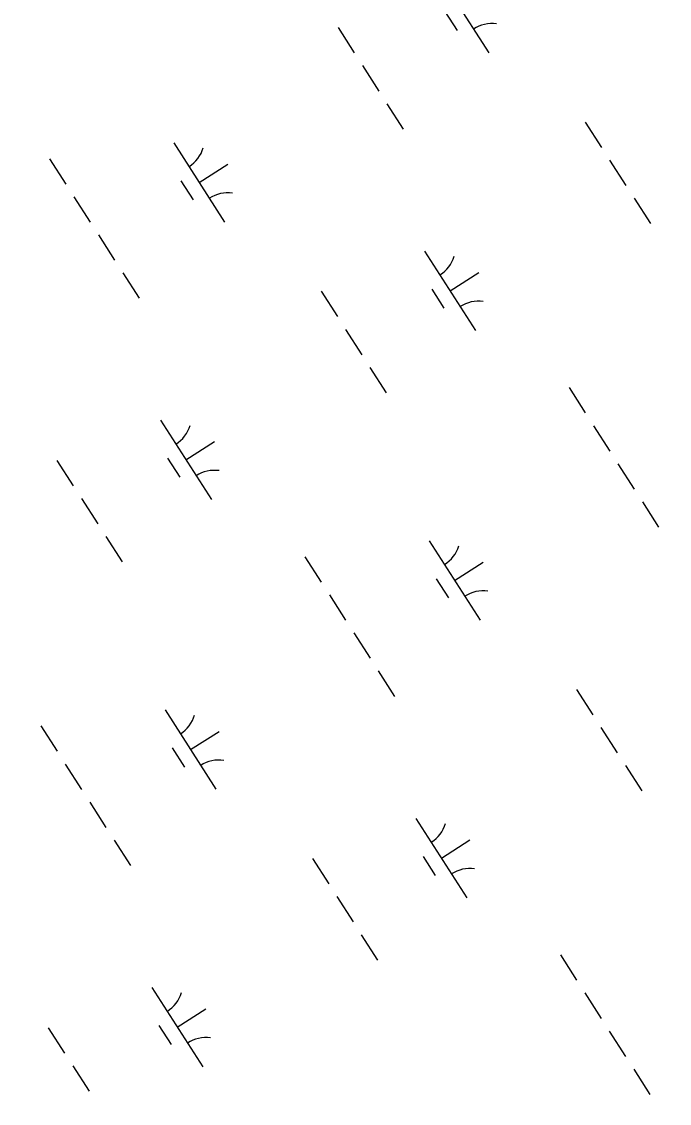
# Model space of a CAD drawing. Extents: x 3962991 to 3983549, y 181631 to 204078.
# Drawn here: x 3973389 to 3973733, y 197608 to 198182 of the extents above; entities that cross this region are included whole.
import ezdxf

# ---------------------------------------------------------------- set-up
doc = ezdxf.new("R2010")
doc.units = 0
for name, color, linetype in [('V-ANNO-MASK', 7, 'Continuous'), ('V-GRID-MAJR', 7, 'Continuous'), ('V-TOPO-GNAM-IDEN', 7, 'Continuous'), ('V-WETL-SWMP', 7, 'Continuous')]:
    doc.layers.add(name, color=color, linetype=linetype)

msp = doc.modelspace()

# ---------------------------------------------------------------- linework, layer by layer
at = {"layer": 'V-GRID-MAJR'}
msp.add_spline([(3973536.44, 185784.12), (3973487.19, 188388.71), (3973372.59, 194448.65), (3973258, 200508.57), (3973228.23, 202082.7)], degree=3, dxfattribs=at)
at = {"layer": 'V-WETL-SWMP'}
for p, q in [((3973609.97, 198207.15), (3973636.95, 198165.05)), ((3973613.73, 198186.99), (3973620.2, 198176.89)), ((3973557.04, 198178.47), (3973565.67, 198165)), ((3973569.99, 198158.26), (3973578.63, 198144.79)), ((3973582.94, 198138.06), (3973591.58, 198124.59)), ((3973688.09, 198128.31), (3973696.72, 198114.84)), ((3973469.93, 198117.37), (3973496.92, 198075.28)), ((3973404.05, 198108.9), (3973412.69, 198095.43)), ((3973483.43, 198096.33), (3973498.58, 198106.04)), ((3973701.04, 198108.1), (3973709.67, 198094.63)), ((3973473.69, 198097.21), (3973480.17, 198087.11)), ((3973417.01, 198088.69), (3973425.64, 198075.23)), ((3973713.99, 198087.9), (3973722.63, 198074.43)), ((3973429.96, 198068.49), (3973438.6, 198055.02)), ((3973602.96, 198059.83), (3973629.94, 198017.74)), ((3973442.91, 198048.29), (3973451.55, 198034.82)), ((3973616.45, 198038.79), (3973631.61, 198048.5)), ((3973548.05, 198038.54), (3973556.69, 198025.07)), ((3973606.72, 198039.67), (3973613.19, 198029.57)), ((3973561.01, 198018.33), (3973569.64, 198004.86)), ((3973573.96, 197998.13), (3973582.6, 197984.66)), ((3973679.53, 197987.41), (3973688.16, 197973.94)), ((3973462.93, 197970.06), (3973489.91, 197927.97)), ((3973692.48, 197967.2), (3973701.12, 197953.73)), ((3973476.42, 197949.01), (3973491.57, 197958.73)), ((3973466.69, 197949.9), (3973473.16, 197939.8)), ((3973408.02, 197948.76), (3973416.66, 197935.29)), ((3973705.43, 197947), (3973714.07, 197933.53)), ((3973420.98, 197928.56), (3973429.61, 197915.09)), ((3973718.39, 197926.79), (3973727.02, 197913.32)), ((3973433.93, 197908.35), (3973442.56, 197894.88)), ((3973605.38, 197906.11), (3973632.36, 197864.01)), ((3973539.5, 197897.63), (3973548.13, 197884.16)), ((3973618.87, 197885.06), (3973634.02, 197894.78)), ((3973609.14, 197885.95), (3973615.61, 197875.85)), ((3973552.45, 197877.43), (3973561.08, 197863.96)), ((3973565.4, 197857.22), (3973574.04, 197843.75)), ((3973578.35, 197837.02), (3973586.99, 197823.55)), ((3973683.5, 197827.27), (3973692.13, 197813.8)), ((3973465.34, 197816.33), (3973492.33, 197774.24)), ((3973399.46, 197807.86), (3973408.1, 197794.39)), ((3973696.45, 197807.06), (3973705.08, 197793.59)), ((3973478.84, 197795.29), (3973493.99, 197805)), ((3973469.1, 197796.17), (3973475.58, 197786.07)), ((3973412.42, 197787.66), (3973421.05, 197774.19)), ((3973709.4, 197786.86), (3973718.04, 197773.39)), ((3973425.37, 197767.45), (3973434.01, 197753.98)), ((3973598.37, 197758.79), (3973625.35, 197716.7)), ((3973438.32, 197747.25), (3973446.96, 197733.78)), ((3973611.86, 197737.75), (3973627.01, 197747.46)), ((3973543.46, 197737.5), (3973552.1, 197724.03)), ((3973602.13, 197738.63), (3973608.6, 197728.53)), ((3973556.42, 197717.29), (3973565.05, 197703.82)), ((3973569.37, 197697.09), (3973578.01, 197683.62)), ((3973674.94, 197686.37), (3973683.57, 197672.9)), ((3973458.34, 197669.02), (3973485.32, 197626.93)), ((3973687.89, 197666.16), (3973696.53, 197652.69)), ((3973471.83, 197647.97), (3973486.98, 197657.69)), ((3973403.43, 197647.72), (3973412.07, 197634.25)), ((3973462.1, 197648.86), (3973468.57, 197638.76)), ((3973700.84, 197645.96), (3973709.48, 197632.49)), ((3973416.39, 197627.52), (3973425.02, 197614.05)), ((3973713.8, 197625.75), (3973722.43, 197612.28))]:
    msp.add_line(p, q, dxfattribs=at)
for centre, start, end in [((3973638.57, 198162.98), 81.89186, 123.43552), ((3973468.72, 198119.71), 301.89187, 343.43553), ((3973498.53, 198073.2), 81.89186, 123.43552), ((3973601.74, 198062.17), 301.89187, 343.43553), ((3973631.56, 198015.66), 81.89186, 123.43552), ((3973461.71, 197972.39), 301.89187, 343.43553), ((3973491.53, 197925.89), 81.89186, 123.43552), ((3973604.16, 197908.44), 301.89187, 343.43553), ((3973633.98, 197861.94), 81.89186, 123.43552), ((3973464.13, 197818.67), 301.89187, 343.43553), ((3973493.94, 197772.16), 81.89186, 123.43552), ((3973597.15, 197761.13), 301.89187, 343.43553), ((3973626.97, 197714.62), 81.89186, 123.43552), ((3973457.12, 197671.35), 301.89187, 343.43553), ((3973486.94, 197624.85), 81.89186, 123.43552)]:
    msp.add_arc(centre, 17.62, start, end, dxfattribs=at)

# ---------------------------------------------------------------- texts
at = {"layer": 'V-ANNO-MASK'}
msp.add_text('PLAQUEMINES', height=99.9998, rotation=302.6654, dxfattribs=at).set_placement((3973462.59, 198636.86))
at = {"layer": 'V-TOPO-GNAM-IDEN'}
msp.add_text('PLAQUEMINES', height=99.9998, rotation=302.6654, dxfattribs=at).set_placement((3973462.59, 198636.86))

doc.saveas('drawing.dxf')
